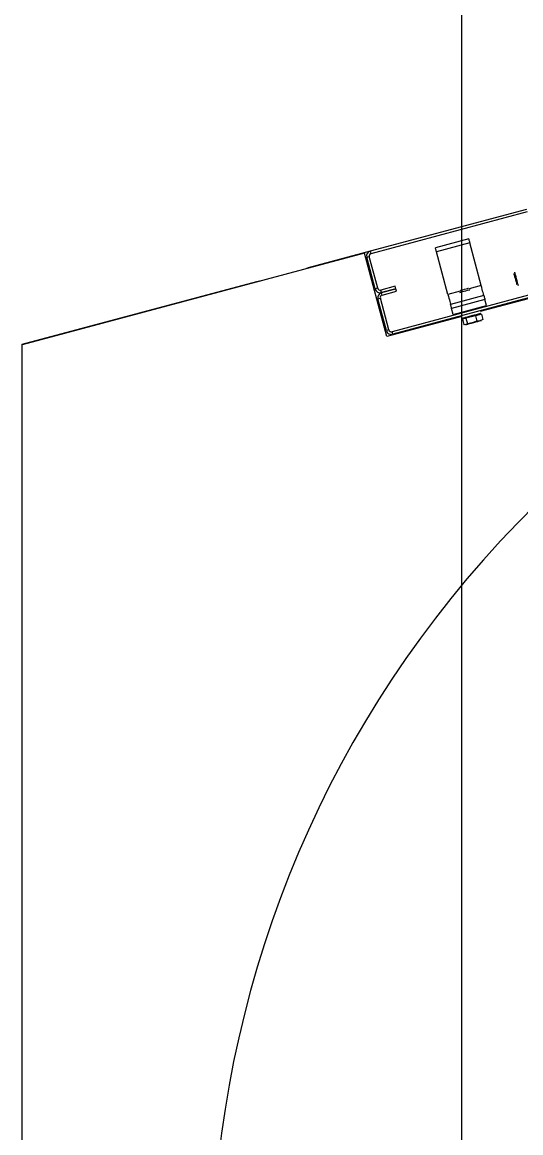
# Model space of a CAD drawing. Extents: x -264205 to -263659, y -1242401 to -1241986.
# Drawn here: x -263795.785 to -263795.51, y -1242184.96 to -1242184.348 of the extents above; entities that cross this region are included whole.
import ezdxf

# ---------------------------------------------------------------- set-up
doc = ezdxf.new("R2010")
doc.units = 0
doc.layers.add('HESCON_OSI_STAVBY_KFA', color=7, linetype='Continuous')
doc.layers.add('SITUACIA_DSP_2D', color=7, linetype='Continuous')

msp = doc.modelspace()

# ---------------------------------------------------------------- linework, layer by layer
at = {"layer": 'HESCON_OSI_STAVBY_KFA'}
msp.add_line((-263795.54279, -1242083.23724), (-263795.54279, -1242246.70724), dxfattribs=at)
at = {"layer": 'SITUACIA_DSP_2D'}
for p, q in [((-263795.0819, -1242184.38664), (-263795.53244, -1242184.50736)), ((-263795.59302, -1242184.47395), (-263795.50677, -1242184.45084)), ((-263795.59265, -1242184.47533), (-263795.5064, -1242184.45222)), ((-263795.53884, -1242184.4673), (-263795.5572, -1242184.47222)), ((-263795.53825, -1242184.46951), (-263795.55661, -1242184.47442)), ((-263795.53884, -1242184.4673), (-263795.53883, -1242184.46735)), ((-263795.53883, -1242184.46735), (-263795.5388, -1242184.46747)), ((-263795.5388, -1242184.46747), (-263795.53875, -1242184.46768)), ((-263795.53875, -1242184.46768), (-263795.53867, -1242184.46795)), ((-263795.53867, -1242184.46795), (-263795.53858, -1242184.46828)), ((-263795.53858, -1242184.46828), (-263795.53848, -1242184.46866)), ((-263795.53848, -1242184.46866), (-263795.53837, -1242184.46908)), ((-263795.53837, -1242184.46908), (-263795.53825, -1242184.46951)), ((-263795.53196, -1242184.493), (-263795.53825, -1242184.46951)), ((-263795.59623, -1242184.47508), (-263795.7849, -1242184.52564)), ((-263795.62707, -1242184.48308), (-263795.59302, -1242184.47395)), ((-263795.58389, -1242184.52115), (-263795.59623, -1242184.47508)), ((-263795.59265, -1242184.47533), (-263795.59302, -1242184.47395)), ((-263795.55719, -1242184.47226), (-263795.5572, -1242184.47222)), ((-263795.55715, -1242184.47239), (-263795.55719, -1242184.47226)), ((-263795.5571, -1242184.47259), (-263795.55715, -1242184.47239)), ((-263795.55702, -1242184.47287), (-263795.5571, -1242184.47259)), ((-263795.55694, -1242184.4732), (-263795.55702, -1242184.47287)), ((-263795.55683, -1242184.47358), (-263795.55694, -1242184.4732)), ((-263795.55672, -1242184.47399), (-263795.55683, -1242184.47358)), ((-263795.55661, -1242184.47442), (-263795.55672, -1242184.47399)), ((-263795.55031, -1242184.49792), (-263795.55661, -1242184.47442)), ((-263795.59504, -1242184.47744), (-263795.59366, -1242184.47707)), ((-263795.59037, -1242184.49488), (-263795.59504, -1242184.47744)), ((-263795.58899, -1242184.49451), (-263795.59366, -1242184.47707)), ((-263795.62887, -1242184.48383), (-263795.62842, -1242184.48358)), ((-263795.62842, -1242184.48358), (-263795.62707, -1242184.48308)), ((-263795.51394, -1242184.48645), (-263795.51394, -1242184.48646)), ((-263795.51394, -1242184.48646), (-263795.51387, -1242184.48671)), ((-263795.51387, -1242184.48671), (-263795.51373, -1242184.48725)), ((-263795.51373, -1242184.48725), (-263795.51352, -1242184.48803)), ((-263795.51352, -1242184.48803), (-263795.51327, -1242184.48896)), ((-263795.51344, -1242184.48559), (-263795.51344, -1242184.48558)), ((-263795.51337, -1242184.48583), (-263795.51344, -1242184.48559)), ((-263795.51323, -1242184.48638), (-263795.51337, -1242184.48583)), ((-263795.51301, -1242184.48718), (-263795.51323, -1242184.48638)), ((-263795.51275, -1242184.48816), (-263795.51301, -1242184.48718)), ((-263795.51246, -1242184.48924), (-263795.51275, -1242184.48816)), ((-263795.7849, -1242184.52537), (-263795.65552, -1242184.4907)), ((-263795.65552, -1242184.4907), (-263795.65409, -1242184.49046)), ((-263795.65409, -1242184.49046), (-263795.65358, -1242184.49045)), ((-263795.57944, -1242184.49343), (-263795.58724, -1242184.49552)), ((-263795.57908, -1242184.4948), (-263795.57944, -1242184.49343)), ((-263795.53196, -1242184.493), (-263795.5386, -1242184.49478)), ((-263795.53167, -1242184.49407), (-263795.53196, -1242184.493)), ((-263795.5314, -1242184.4951), (-263795.53167, -1242184.49407)), ((-263795.51327, -1242184.48896), (-263795.51301, -1242184.48994)), ((-263795.51301, -1242184.48994), (-263795.51276, -1242184.49087)), ((-263795.51276, -1242184.49087), (-263795.51255, -1242184.49164)), ((-263795.51255, -1242184.49164), (-263795.51241, -1242184.49217)), ((-263795.51217, -1242184.49033), (-263795.51246, -1242184.48924)), ((-263795.51241, -1242184.49217), (-263795.51235, -1242184.49241)), ((-263795.51235, -1242184.49241), (-263795.51235, -1242184.49241)), ((-263795.5119, -1242184.49131), (-263795.51217, -1242184.49033)), ((-263795.51169, -1242184.49211), (-263795.5119, -1242184.49131)), ((-263795.51154, -1242184.49266), (-263795.51169, -1242184.49211)), ((-263795.51148, -1242184.49291), (-263795.51154, -1242184.49266)), ((-263795.51147, -1242184.49292), (-263795.51148, -1242184.49291)), ((-263795.58899, -1242184.49451), (-263795.59037, -1242184.49488)), ((-263795.58889, -1242184.50038), (-263795.58751, -1242184.50002)), ((-263795.58422, -1242184.51782), (-263795.58889, -1242184.50038)), ((-263795.58284, -1242184.51745), (-263795.58751, -1242184.50002)), ((-263795.58688, -1242184.49689), (-263795.58724, -1242184.49552)), ((-263795.58688, -1242184.49689), (-263795.57908, -1242184.4948)), ((-263795.57908, -1242184.4948), (-263795.58688, -1242184.49689)), ((-263795.58651, -1242184.49827), (-263795.58688, -1242184.49689)), ((-263795.58651, -1242184.49827), (-263795.57871, -1242184.49618)), ((-263795.49484, -1242184.49535), (-263795.5811, -1242184.51846)), ((-263795.49447, -1242184.49672), (-263795.58073, -1242184.51983)), ((-263795.57871, -1242184.49618), (-263795.57908, -1242184.4948)), ((-263795.54349, -1242184.49609), (-263795.55031, -1242184.49792)), ((-263795.55031, -1242184.49792), (-263795.55003, -1242184.49899)), ((-263795.55003, -1242184.49899), (-263795.54975, -1242184.50002)), ((-263795.54975, -1242184.50002), (-263795.54949, -1242184.50097)), ((-263795.53048, -1242184.4985), (-263795.54884, -1242184.50342)), ((-263795.54364, -1242184.49676), (-263795.54344, -1242184.49671)), ((-263795.54364, -1242184.49676), (-263795.54364, -1242184.49676)), ((-263795.54344, -1242184.49671), (-263795.54294, -1242184.49657)), ((-263795.5434, -1242184.49567), (-263795.54324, -1242184.49563)), ((-263795.54324, -1242184.49563), (-263795.54276, -1242184.4955)), ((-263795.54294, -1242184.49657), (-263795.54219, -1242184.49637)), ((-263795.54276, -1242184.4955), (-263795.54204, -1242184.4953)), ((-263795.54219, -1242184.49637), (-263795.54129, -1242184.49613)), ((-263795.54204, -1242184.4953), (-263795.54118, -1242184.49507)), ((-263795.54129, -1242184.49613), (-263795.54033, -1242184.49587)), ((-263795.54118, -1242184.49507), (-263795.54031, -1242184.49484)), ((-263795.54033, -1242184.49587), (-263795.53944, -1242184.49563)), ((-263795.54031, -1242184.49484), (-263795.53957, -1242184.49464)), ((-263795.53957, -1242184.49464), (-263795.53907, -1242184.49451)), ((-263795.53944, -1242184.49563), (-263795.53873, -1242184.49544)), ((-263795.53907, -1242184.49451), (-263795.53898, -1242184.49448)), ((-263795.53898, -1242184.49448), (-263795.53888, -1242184.49446)), ((-263795.53873, -1242184.49544), (-263795.53827, -1242184.49532)), ((-263795.53827, -1242184.49532), (-263795.53813, -1242184.49528)), ((-263795.53114, -1242184.49606), (-263795.5314, -1242184.4951)), ((-263795.53092, -1242184.49689), (-263795.53114, -1242184.49606)), ((-263795.53073, -1242184.49758), (-263795.53092, -1242184.49689)), ((-263795.5306, -1242184.49808), (-263795.53073, -1242184.49758)), ((-263795.53051, -1242184.4984), (-263795.5306, -1242184.49808)), ((-263795.53048, -1242184.4985), (-263795.53051, -1242184.4984)), ((-263795.53048, -1242184.4985), (-263795.53047, -1242184.49855)), ((-263795.53047, -1242184.49855), (-263795.53044, -1242184.49867)), ((-263795.53044, -1242184.49867), (-263795.53039, -1242184.49887)), ((-263795.53039, -1242184.49887), (-263795.53031, -1242184.49915)), ((-263795.53031, -1242184.49915), (-263795.53022, -1242184.49948)), ((-263795.53022, -1242184.49948), (-263795.53012, -1242184.49986)), ((-263795.53012, -1242184.49986), (-263795.53001, -1242184.50028)), ((-263795.53001, -1242184.50028), (-263795.52989, -1242184.50071)), ((-263795.54949, -1242184.50097), (-263795.54927, -1242184.50181)), ((-263795.54927, -1242184.50181), (-263795.54909, -1242184.50249)), ((-263795.54909, -1242184.50249), (-263795.54895, -1242184.503)), ((-263795.54895, -1242184.503), (-263795.54887, -1242184.50332)), ((-263795.54887, -1242184.50332), (-263795.54884, -1242184.50342)), ((-263795.54883, -1242184.50346), (-263795.54884, -1242184.50342)), ((-263795.54879, -1242184.50359), (-263795.54883, -1242184.50346)), ((-263795.54874, -1242184.50379), (-263795.54879, -1242184.50359)), ((-263795.54866, -1242184.50407), (-263795.54874, -1242184.50379)), ((-263795.54858, -1242184.5044), (-263795.54866, -1242184.50407)), ((-263795.54847, -1242184.50478), (-263795.54858, -1242184.5044)), ((-263795.54836, -1242184.50519), (-263795.54847, -1242184.50478)), ((-263795.54825, -1242184.50562), (-263795.54836, -1242184.50519)), ((-263795.52989, -1242184.50071), (-263795.54825, -1242184.50562)), ((-263795.54736, -1242184.50893), (-263795.54825, -1242184.50562)), ((-263795.54736, -1242184.50893), (-263795.52901, -1242184.50401)), ((-263795.52901, -1242184.50401), (-263795.52989, -1242184.50071)), ((-263795.54253, -1242184.51006), (-263795.58389, -1242184.52115)), ((-263795.54037, -1242184.51109), (-263795.54233, -1242184.51161)), ((-263795.54233, -1242184.51161), (-263795.54154, -1242184.51456)), ((-263795.54208, -1242184.51105), (-263795.54225, -1242184.5111)), ((-263795.54158, -1242184.51092), (-263795.54208, -1242184.51105)), ((-263795.54078, -1242184.5107), (-263795.54158, -1242184.51092)), ((-263795.53973, -1242184.51042), (-263795.54078, -1242184.5107)), ((-263795.53513, -1242184.50968), (-263795.54037, -1242184.51109)), ((-263795.54037, -1242184.51109), (-263795.53958, -1242184.51404)), ((-263795.53851, -1242184.5101), (-263795.53973, -1242184.51042)), ((-263795.53721, -1242184.50975), (-263795.53851, -1242184.5101)), ((-263795.5359, -1242184.5094), (-263795.53721, -1242184.50975)), ((-263795.53434, -1242184.51263), (-263795.53686, -1242184.51355)), ((-263795.53468, -1242184.50907), (-263795.5359, -1242184.5094)), ((-263795.53184, -1242184.5088), (-263795.53513, -1242184.50968)), ((-263795.53513, -1242184.50968), (-263795.53434, -1242184.51263)), ((-263795.53486, -1242184.51305), (-263795.53376, -1242184.51276)), ((-263795.53364, -1242184.50879), (-263795.53468, -1242184.50907)), ((-263795.53261, -1242184.51241), (-263795.53434, -1242184.51263)), ((-263795.53376, -1242184.51276), (-263795.53284, -1242184.51251)), ((-263795.53284, -1242184.50858), (-263795.53364, -1242184.50879)), ((-263795.53233, -1242184.50844), (-263795.53284, -1242184.50858)), ((-263795.53284, -1242184.51251), (-263795.53217, -1242184.51233)), ((-263795.53105, -1242184.51175), (-263795.53261, -1242184.51241)), ((-263795.53216, -1242184.50839), (-263795.53233, -1242184.50844)), ((-263795.53217, -1242184.51233), (-263795.5318, -1242184.51223)), ((-263795.53184, -1242184.5088), (-263795.53105, -1242184.51175)), ((-263795.5318, -1242184.51223), (-263795.53174, -1242184.51222)), ((-263795.58284, -1242184.51745), (-263795.58422, -1242184.51782)), ((-263795.58073, -1242184.51983), (-263795.5811, -1242184.51846)), ((-263795.54126, -1242184.51459), (-263795.54154, -1242184.51456)), ((-263795.54037, -1242184.51449), (-263795.54126, -1242184.51459)), ((-263795.54071, -1242184.51462), (-263795.54058, -1242184.51458)), ((-263795.54058, -1242184.51458), (-263795.54013, -1242184.51446)), ((-263795.53958, -1242184.51404), (-263795.54037, -1242184.51449)), ((-263795.54013, -1242184.51446), (-263795.53939, -1242184.51427)), ((-263795.53686, -1242184.51355), (-263795.53958, -1242184.51404)), ((-263795.53939, -1242184.51427), (-263795.53841, -1242184.514)), ((-263795.53841, -1242184.514), (-263795.53728, -1242184.5137)), ((-263795.53728, -1242184.5137), (-263795.53606, -1242184.51337)), ((-263795.53606, -1242184.51337), (-263795.53486, -1242184.51305)), ((-263795.7849, -1242184.52564), (-263795.7849, -1242184.52537)), ((-263795.7849, -1242185.03979), (-263795.7849, -1242184.52564))]:
    msp.add_line(p, q, dxfattribs=at)
for centre, radius, start, end in [((-263795.0819, -1242185.04027), 0.5985, 324.56502, 215.43498), ((-263795.59229, -1242184.47671), 0.00285, 105.00001, 195), ((-263795.59229, -1242184.47671), 0.00143, 105.00001, 195), ((-263795.58761, -1242184.49414), 0.00285, 195, 285.00001), ((-263795.58761, -1242184.49414), 0.00143, 195, 285.00001), ((-263795.58614, -1242184.49965), 0.00285, 105.00001, 195), ((-263795.58614, -1242184.49965), 0.00143, 105.00001, 195), ((-263795.5407, -1242184.51117), 0.000475, 105.00001, 195), ((-263795.53347, -1242184.50924), 0.000475, 15, 105.00001), ((-263795.58147, -1242184.51708), 0.00285, 195, 285.00001), ((-263795.58147, -1242184.51708), 0.00143, 195, 285.00001)]:
    msp.add_arc(centre, radius, start, end, dxfattribs=at)

doc.saveas('drawing.dxf')
